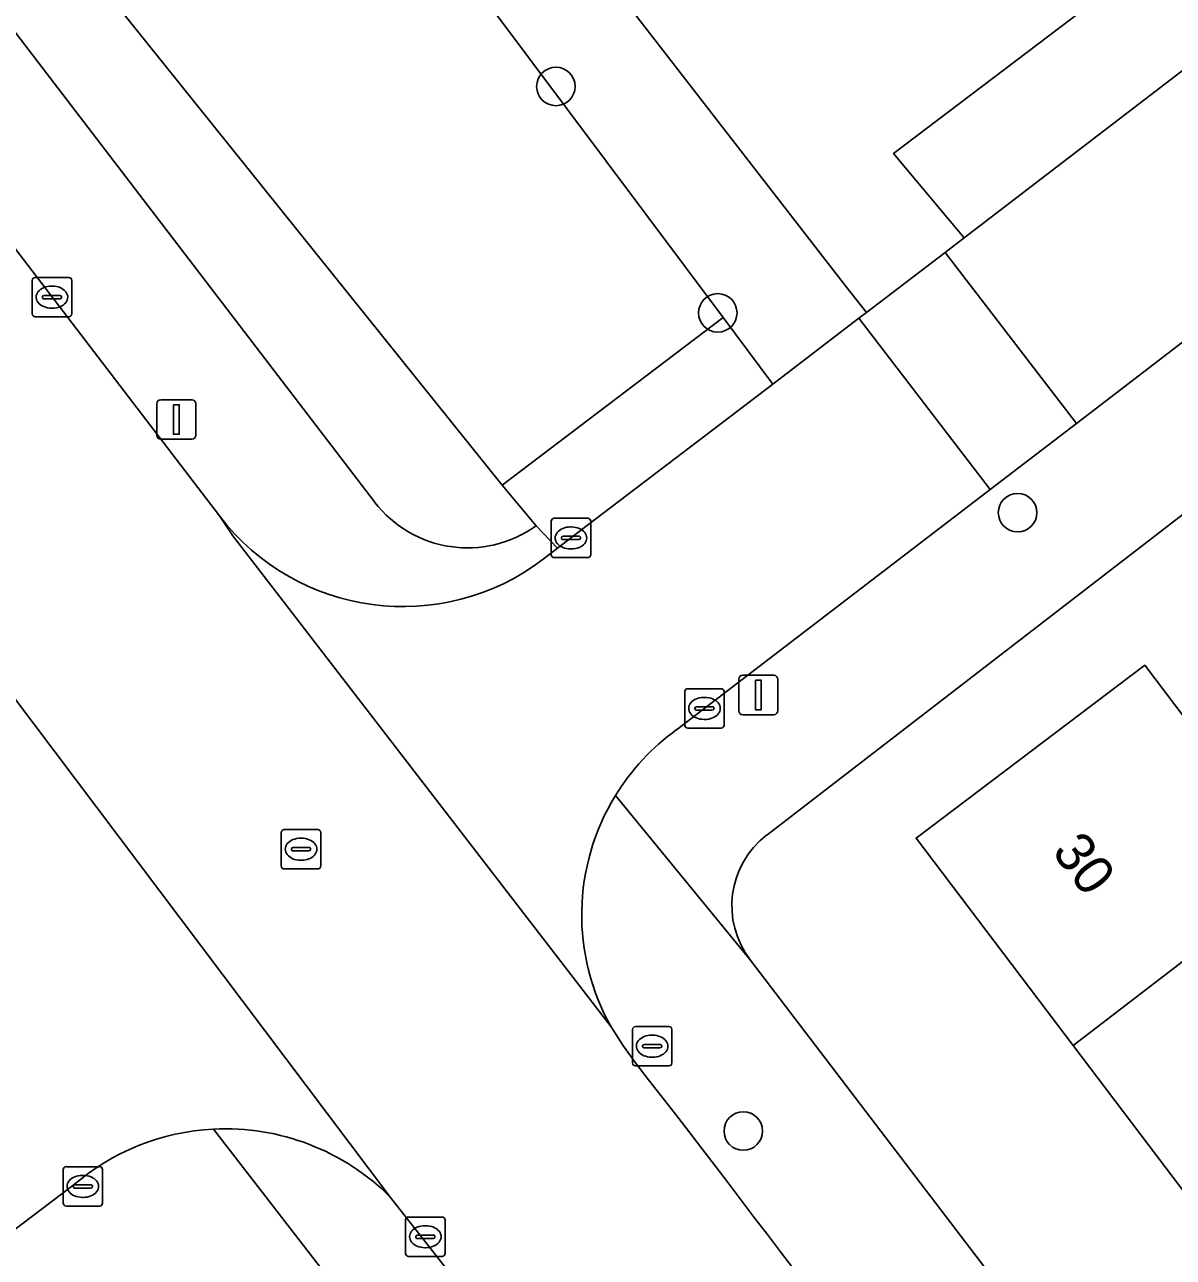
# Model space of a CAD drawing. Extents: x 159352 to 160617, y 385888 to 387323.
# Drawn here: x 159893.78 to 159922.94, y 386756.64 to 386787.94 of the extents above; entities that cross this region are included whole.
import ezdxf

# ---------------------------------------------------------------- set-up
doc = ezdxf.new("R2010")
doc.units = 0
for name, color, linetype in [('IMGEO_Boom', 7, 'Continuous'), ('IMGEO_Erf', 7, 'Continuous'), ('IMGEO_Groenvoorziening', 7, 'Continuous'), ('IMGEO_Kolk', 7, 'Continuous'), ('IMGEO_Lichtmast', 7, 'Continuous'), ('IMGEO_Muur', 7, 'Continuous'), ('IMGEO_Pand', 7, 'Continuous'), ('IMGEO_Pand_nummerreeks', 7, 'Continuous'), ('IMGEO_Rijbaan_lokaal_open', 7, 'Continuous'), ('IMGEO_Rioolput', 7, 'Continuous'), ('IMGEO_Voetpad_open', 7, 'Continuous')]:
    doc.layers.add(name, color=color, linetype=linetype)

msp = doc.modelspace()

# ---------------------------------------------------------------- linework, layer by layer
at = {"layer": 'IMGEO_Boom'}
for centre in [(159907.266, 386786.371), (159911.375, 386780.622), (159918.984, 386775.55), (159912.022, 386759.85)]:
    msp.add_circle(centre, 0.489, dxfattribs=at)
at = {"layer": 'IMGEO_Erf'}
for points in [[(159956.821, 386737.713), (159959.799, 386740.008), (159956.159, 386744.73), (159953.185, 386742.437), (159950.937, 386745.353), (159949.129, 386747.7), (159952.103, 386749.992), (159947.787, 386755.591), (159944.632, 386753.159), (159943.067, 386755.191), (159939.127, 386760.303), (159942.282, 386762.734), (159940.107, 386765.556), (159937.002, 386763.163), (159935.428, 386765.206), (159933.407, 386767.828), (159936.511, 386770.221), (159934.451, 386772.896), (159932.053, 386771.062), (159926.623, 386778.162), (159917.349, 386771.013), (159912.618, 386767.366)], [(159924.204, 386756.994), (159920.395, 386762.022), (159916.408, 386767.286), (159922.211, 386771.674), (159924.313, 386768.903)], [(159912.2, 386764.193), (159923.02, 386750)]]:
    msp.add_lwpolyline(points, dxfattribs=at)
msp.add_arc((159913.999, 386765.57), 2.266, 127.5655, 217.425, dxfattribs=at)
at = {"layer": 'IMGEO_Groenvoorziening'}
for points in [[(159926.148, 386818.757), (159923.767, 386816.932), (159902.979, 386801.043), (159900.713, 386799.262), (159914.643, 386781.279), (159915.146, 386780.63), (159917.148, 386782.159), (159917.628, 386782.525), (159917.092, 386783.163), (159915.836, 386784.665), (159936.633, 386800.439), (159939.052, 386802.293)], [(159900.713, 386799.262), (159899.696, 386800.575), (159897.667, 386799.014), (159911.509, 386780.502), (159912.77, 386778.816), (159914.955, 386780.484), (159915.146, 386780.63), (159914.643, 386781.279)], [(159938.325, 386798.396), (159936.633, 386800.439), (159915.836, 386784.665), (159917.092, 386783.163), (159917.628, 386782.525)], [(159897.667, 386799.014), (159896.109, 386797.814), (159896.726, 386797.013), (159892.755, 386794.059), (159892.824, 386792.471), (159894.688, 386790.228), (159905.905, 386776.25), (159911.509, 386780.502)], [(159911.495, 386777.843), (159912.77, 386778.816), (159911.509, 386780.502), (159905.905, 386776.25), (159906.764, 386775.218), (159907.307, 386774.646), (159908.071, 386775.229)]]:
    msp.add_lwpolyline(points, close=True, dxfattribs=at)
for points in [[(159906.764, 386775.218), (159905.905, 386776.25), (159894.688, 386790.228), (159892.824, 386792.471), (159892.755, 386794.059), (159896.726, 386797.013)], [(159891.323, 386790.641), (159902.664, 386775.821)]]:
    msp.add_lwpolyline(points, dxfattribs=at)
msp.add_arc((159905.024, 386777.63), 2.974, 217.4732, 305.7935, dxfattribs=at)
at = {"layer": 'IMGEO_Kolk'}
for p, q in [((159894.051, 386781.522), (159894.903, 386781.522)), ((159893.976, 386780.596), (159893.976, 386781.448)), ((159894.464, 386781.302), (159894.489, 386781.302)), ((159894.977, 386781.448), (159894.977, 386780.596)), ((159894.235, 386781.016), (159894.235, 386781.028)), ((159894.673, 386780.979), (159894.275, 386780.979)), ((159894.278, 386781.065), (159894.676, 386781.065)), ((159894.719, 386781.028), (159894.719, 386781.016)), ((159894.487, 386780.742), (159894.462, 386780.742)), ((159894.903, 386780.522), (159894.051, 386780.522)), ((159907.148, 386774.482), (159907.148, 386775.334)), ((159907.223, 386775.408), (159908.075, 386775.408)), ((159908.149, 386775.334), (159908.149, 386774.482)), ((159907.407, 386774.902), (159907.407, 386774.914)), ((159907.45, 386774.951), (159907.848, 386774.951)), ((159907.636, 386775.188), (159907.661, 386775.188)), ((159907.891, 386774.914), (159907.891, 386774.902)), ((159907.845, 386774.865), (159907.447, 386774.865)), ((159907.659, 386774.628), (159907.634, 386774.628)), ((159908.075, 386774.408), (159907.223, 386774.408)), ((159910.536, 386770.154), (159910.536, 386771.006)), ((159910.611, 386771.08), (159911.463, 386771.08)), ((159911.024, 386770.86), (159911.049, 386770.86)), ((159911.537, 386771.006), (159911.537, 386770.154)), ((159910.795, 386770.574), (159910.795, 386770.586)), ((159911.233, 386770.537), (159910.835, 386770.537)), ((159910.838, 386770.623), (159911.236, 386770.623)), ((159911.279, 386770.586), (159911.279, 386770.574)), ((159911.047, 386770.3), (159911.022, 386770.3)), ((159911.463, 386770.08), (159910.611, 386770.08)), ((159909.209, 386761.578), (159909.209, 386762.43)), ((159909.284, 386762.504), (159910.136, 386762.504)), ((159910.21, 386762.43), (159910.21, 386761.578)), ((159909.697, 386762.284), (159909.722, 386762.284)), ((159909.468, 386761.998), (159909.468, 386762.01)), ((159909.906, 386761.961), (159909.508, 386761.961)), ((159909.511, 386762.047), (159909.909, 386762.047)), ((159909.952, 386762.01), (159909.952, 386761.998)), ((159910.136, 386761.504), (159909.284, 386761.504)), ((159909.72, 386761.724), (159909.695, 386761.724)), ((159894.759, 386758.019), (159894.759, 386758.871)), ((159894.834, 386758.945), (159895.686, 386758.945)), ((159895.247, 386758.725), (159895.272, 386758.725)), ((159895.76, 386758.871), (159895.76, 386758.019)), ((159895.018, 386758.439), (159895.018, 386758.451)), ((159895.456, 386758.402), (159895.058, 386758.402)), ((159895.061, 386758.488), (159895.459, 386758.488)), ((159895.502, 386758.451), (159895.502, 386758.439)), ((159895.27, 386758.165), (159895.245, 386758.165)), ((159895.686, 386757.945), (159894.834, 386757.945)), ((159903.452, 386756.741), (159903.452, 386757.593)), ((159903.527, 386757.667), (159904.379, 386757.667)), ((159903.94, 386757.447), (159903.965, 386757.447)), ((159904.453, 386757.593), (159904.453, 386756.741)), ((159903.711, 386757.161), (159903.711, 386757.173)), ((159904.149, 386757.124), (159903.751, 386757.124)), ((159903.754, 386757.21), (159904.152, 386757.21)), ((159904.195, 386757.173), (159904.195, 386757.161)), ((159903.963, 386756.887), (159903.938, 386756.887)), ((159904.379, 386756.667), (159903.527, 386756.667))]:
    msp.add_line(p, q, dxfattribs=at)
for points in [[(159894.051, 386781.522), (159894.903, 386781.522)], [(159893.976, 386780.596), (159893.976, 386781.448)], [(159894.977, 386781.448), (159894.977, 386780.596)], [(159894.903, 386780.522), (159894.051, 386780.522)], [(159907.148, 386774.482), (159907.148, 386775.334)], [(159907.223, 386775.408), (159908.075, 386775.408)], [(159908.149, 386775.334), (159908.149, 386774.482)], [(159908.075, 386774.408), (159907.223, 386774.408)], [(159910.536, 386770.154), (159910.536, 386771.006)], [(159910.611, 386771.08), (159911.463, 386771.08)], [(159911.537, 386771.006), (159911.537, 386770.154)], [(159911.463, 386770.08), (159910.611, 386770.08)], [(159909.209, 386761.578), (159909.209, 386762.43)], [(159909.284, 386762.504), (159910.136, 386762.504)], [(159910.21, 386762.43), (159910.21, 386761.578)], [(159910.136, 386761.504), (159909.284, 386761.504)], [(159894.759, 386758.019), (159894.759, 386758.871)], [(159894.834, 386758.945), (159895.686, 386758.945)], [(159895.76, 386758.871), (159895.76, 386758.019)], [(159895.686, 386757.945), (159894.834, 386757.945)], [(159903.452, 386756.741), (159903.452, 386757.593)], [(159903.527, 386757.667), (159904.379, 386757.667)], [(159904.453, 386757.593), (159904.453, 386756.741)], [(159904.379, 386756.667), (159903.527, 386756.667)]]:
    msp.add_lwpolyline(points, dxfattribs=at)
for centre, radius, start, end in [((159894.053, 386781.446), 0.0765, 91.552, 178.448), ((159894.053, 386781.446), 0.0765, 91.552, 178.448), ((159894.901, 386781.446), 0.0765, 1.552, 88.448), ((159894.901, 386781.446), 0.0765, 1.552, 88.448), ((159894.275, 386781.025), 0.0403, 85.8775, 175.7526), ((159894.272, 386781.015), 0.0366, 178.938, 274.7102), ((159894.676, 386781.022), 0.043, 264.8664, 352.4533), ((159894.68, 386781.027), 0.0386, 1.7309, 96.639), ((159894.053, 386780.598), 0.0765, 181.552, 268.448), ((159894.053, 386780.598), 0.0765, 181.552, 268.448), ((159894.901, 386780.598), 0.0765, 271.552, 358.448), ((159894.901, 386780.598), 0.0765, 271.552, 358.448), ((159907.225, 386775.332), 0.0765, 91.552, 178.448), ((159907.225, 386775.332), 0.0765, 91.552, 178.448), ((159908.073, 386775.332), 0.0765, 1.552, 88.448), ((159908.073, 386775.332), 0.0765, 1.552, 88.448), ((159907.447, 386774.911), 0.0403, 85.8775, 175.7526), ((159907.852, 386774.913), 0.0386, 1.7309, 96.639), ((159907.444, 386774.901), 0.0366, 178.938, 274.7102), ((159907.848, 386774.908), 0.043, 264.8664, 352.4533), ((159907.225, 386774.484), 0.0765, 181.552, 268.448), ((159907.225, 386774.484), 0.0765, 181.552, 268.448), ((159908.073, 386774.484), 0.0765, 271.552, 358.448), ((159908.073, 386774.484), 0.0765, 271.552, 358.448), ((159910.613, 386771.004), 0.0765, 91.552, 178.448), ((159910.613, 386771.004), 0.0765, 91.552, 178.448), ((159911.461, 386771.004), 0.0765, 1.552, 88.448), ((159911.461, 386771.004), 0.0765, 1.552, 88.448), ((159910.835, 386770.583), 0.0403, 85.8775, 175.7526), ((159910.832, 386770.573), 0.0366, 178.938, 274.7102), ((159911.236, 386770.58), 0.043, 264.8664, 352.4533), ((159911.24, 386770.585), 0.0386, 1.7309, 96.639), ((159910.613, 386770.156), 0.0765, 181.552, 268.448), ((159910.613, 386770.156), 0.0765, 181.552, 268.448), ((159911.461, 386770.156), 0.0765, 271.552, 358.448), ((159911.461, 386770.156), 0.0765, 271.552, 358.448), ((159909.286, 386762.428), 0.0765, 91.552, 178.448), ((159909.286, 386762.428), 0.0765, 91.552, 178.448), ((159910.134, 386762.428), 0.0765, 1.552, 88.448), ((159910.134, 386762.428), 0.0765, 1.552, 88.448), ((159909.508, 386762.007), 0.0403, 85.8775, 175.7526), ((159909.505, 386761.997), 0.0366, 178.938, 274.7102), ((159909.909, 386762.004), 0.043, 264.8664, 352.4533), ((159909.913, 386762.009), 0.0386, 1.7309, 96.639), ((159909.286, 386761.58), 0.0765, 181.552, 268.448), ((159909.286, 386761.58), 0.0765, 181.552, 268.448), ((159910.134, 386761.58), 0.0765, 271.552, 358.448), ((159910.134, 386761.58), 0.0765, 271.552, 358.448), ((159894.836, 386758.869), 0.0765, 91.552, 178.448), ((159894.836, 386758.869), 0.0765, 91.552, 178.448), ((159895.684, 386758.869), 0.0765, 1.552, 88.448), ((159895.684, 386758.869), 0.0765, 1.552, 88.448), ((159895.058, 386758.448), 0.0403, 85.8775, 175.7526), ((159895.055, 386758.438), 0.0366, 178.938, 274.7102), ((159895.459, 386758.445), 0.043, 264.8664, 352.4533), ((159895.463, 386758.45), 0.0386, 1.7309, 96.639), ((159894.836, 386758.021), 0.0765, 181.552, 268.448), ((159894.836, 386758.021), 0.0765, 181.552, 268.448), ((159895.684, 386758.021), 0.0765, 271.552, 358.448), ((159895.684, 386758.021), 0.0765, 271.552, 358.448), ((159903.529, 386757.591), 0.0765, 91.552, 178.448), ((159903.529, 386757.591), 0.0765, 91.552, 178.448), ((159904.377, 386757.591), 0.0765, 1.552, 88.448), ((159904.377, 386757.591), 0.0765, 1.552, 88.448), ((159903.751, 386757.17), 0.0403, 85.8775, 175.7526), ((159903.748, 386757.16), 0.0366, 178.938, 274.7102), ((159904.152, 386757.167), 0.043, 264.8664, 352.4533), ((159904.156, 386757.172), 0.0386, 1.7309, 96.639), ((159903.529, 386756.743), 0.0765, 181.552, 268.448), ((159903.529, 386756.743), 0.0765, 181.552, 268.448), ((159904.377, 386756.743), 0.0765, 271.552, 358.448), ((159904.377, 386756.743), 0.0765, 271.552, 358.448)]:
    msp.add_arc(centre, radius, start, end, dxfattribs=at)
for centre, major_axis, ratio, start_param, end_param in [((159894.463, 386781.022), (-0.387, 0.002), 0.722429, 4.712389, 7.853982), ((159894.488, 386781.022), (-0.39, 0.002), 0.717154, 1.570796, 4.712389), ((159907.635, 386774.908), (-0.387, 0.002), 0.722429, 4.712389, 7.853982), ((159907.66, 386774.908), (-0.39, 0.002), 0.717154, 1.570796, 4.712389), ((159911.023, 386770.58), (-0.387, 0.002), 0.722429, 4.712389, 7.853982), ((159911.048, 386770.58), (-0.39, 0.002), 0.717154, 1.570796, 4.712389), ((159909.696, 386762.004), (-0.387, 0.002), 0.722429, 4.712389, 7.853982), ((159909.721, 386762.004), (-0.39, 0.002), 0.717154, 1.570796, 4.712389), ((159895.246, 386758.445), (-0.387, 0.002), 0.722429, 4.712389, 7.853982), ((159895.271, 386758.445), (-0.39, 0.002), 0.717154, 1.570796, 4.712389), ((159903.939, 386757.167), (-0.387, 0.002), 0.722429, 4.712389, 7.853982), ((159903.964, 386757.167), (-0.39, 0.002), 0.717154, 1.570796, 4.712389)]:
    msp.add_ellipse(centre, major_axis=major_axis, ratio=ratio, start_param=start_param, end_param=end_param, dxfattribs=at)
at = {"layer": 'IMGEO_Lichtmast'}
for p, q in [((159897.237, 386778.415), (159898.027, 386778.415)), ((159898.027, 386778.415), (159897.237, 386778.415)), ((159897.137, 386777.515), (159897.137, 386778.315)), ((159897.137, 386778.315), (159897.137, 386777.515)), ((159898.127, 386778.315), (159898.127, 386777.515)), ((159898.127, 386777.515), (159898.127, 386778.315)), ((159898.027, 386777.415), (159897.237, 386777.415)), ((159897.237, 386777.415), (159898.027, 386777.415)), ((159911.908, 386770.52), (159911.908, 386771.32)), ((159911.908, 386771.32), (159911.908, 386770.52)), ((159912.008, 386771.42), (159912.798, 386771.42)), ((159912.798, 386771.42), (159912.008, 386771.42)), ((159912.898, 386771.32), (159912.898, 386770.52)), ((159912.898, 386770.52), (159912.898, 386771.32)), ((159912.798, 386770.42), (159912.008, 386770.42)), ((159912.008, 386770.42), (159912.798, 386770.42))]:
    msp.add_line(p, q, dxfattribs=at)
for points in [[(159897.557, 386778.29), (159897.707, 386778.29), (159897.707, 386777.54), (159897.557, 386777.54), (159897.557, 386778.29)], [(159912.328, 386771.295), (159912.478, 386771.295), (159912.478, 386770.545), (159912.328, 386770.545), (159912.328, 386771.295)]]:
    msp.add_lwpolyline(points, dxfattribs=at)
for centre, start, end in [((159897.237, 386778.315), 90, 180), ((159897.237, 386778.315), 90, 180), ((159898.027, 386778.315), 0, 90), ((159898.027, 386778.315), 360, 90), ((159897.237, 386777.515), 180, 270), ((159897.237, 386777.515), 180, 270), ((159898.027, 386777.515), 270, 0), ((159898.027, 386777.515), 270, 0), ((159912.008, 386771.32), 90, 180), ((159912.008, 386771.32), 90, 180), ((159912.798, 386771.32), 0, 90), ((159912.798, 386771.32), 360, 90), ((159912.008, 386770.52), 180, 270), ((159912.008, 386770.52), 180, 270), ((159912.798, 386770.52), 270, 0), ((159912.798, 386770.52), 270, 0)]:
    msp.add_arc(centre, 0.1, start, end, dxfattribs=at)
at = {"layer": 'IMGEO_Muur'}
msp.add_lwpolyline([(159917.349, 386771.013), (159926.623, 386778.162)], dxfattribs=at)
at = {"layer": 'IMGEO_Pand'}
for points in [[(159922.211, 386771.674), (159916.408, 386767.286), (159920.395, 386762.022), (159927.927, 386767.8), (159926.056, 386770.24), (159924.313, 386768.903)], [(159927.927, 386767.8), (159920.395, 386762.022), (159924.204, 386756.994), (159931.766, 386762.795)]]:
    msp.add_lwpolyline(points, close=True, dxfattribs=at)
at = {"layer": 'IMGEO_Rijbaan_lokaal_open'}
for points in [[(159955.382, 386804.642), (159963.709, 386811.027), (159960.425, 386815.31), (159954.009, 386810.376), (159949.348, 386806.828), (159947.978, 386805.78), (159940.662, 386800.19), (159938.325, 386798.396), (159917.628, 386782.525), (159917.148, 386782.159), (159920.476, 386777.815), (159924.518, 386780.912), (159926.911, 386782.755), (159928.152, 386783.711), (159930.563, 386785.567), (159940.557, 386793.263), (159940.555, 386793.31), (159955.305, 386804.694)], [(159918.286, 386776.136), (159920.476, 386777.815), (159917.148, 386782.159), (159915.146, 386780.63), (159914.955, 386780.484)]]:
    msp.add_lwpolyline(points, close=True, dxfattribs=at)
for points in [[(159863.962, 386809.288), (159892.377, 386772.307), (159892.409, 386772.31), (159903.072, 386758.161), (159909.472, 386750)], [(159915.129, 386753.951), (159912.963, 386756.782), (159912.633, 386757.219), (159912.302, 386757.657), (159911.971, 386758.095), (159911.639, 386758.532), (159911.306, 386758.969), (159910.972, 386759.405), (159910.636, 386759.841), (159910.299, 386760.277), (159909.835, 386760.872), (159909.619, 386761.146), (159909.283, 386761.583), (159908.962, 386762.03), (159908.667, 386762.493), (159899.07, 386774.958), (159898.725, 386775.468), (159889.895, 386787.011), (159889.839, 386787.01), (159880.143, 386799.688)], [(159918.286, 386776.136), (159914.955, 386780.484), (159912.77, 386778.816), (159911.495, 386777.843), (159908.071, 386775.229), (159907.307, 386774.646), (159906.945, 386774.369)], [(159910.331, 386770.04), (159918.286, 386776.136)], [(159898.725, 386775.468), (159899.07, 386774.958), (159908.667, 386762.493)], [(159903.072, 386758.161), (159892.409, 386772.31), (159892.377, 386772.307)], [(159891.361, 386755.71), (159895.007, 386758.463)]]:
    msp.add_lwpolyline(points, dxfattribs=at)
for centre, radius, start, end in [((159903.385, 386779.032), 5.867, 217.4082, 307.3614), ((159913.734, 386765.323), 5.817, 125.8061, 148.4519), ((159913.722, 386765.336), 5.8, 148.5014, 209.3526), ((159898.879, 386753.998), 5.91, 92.9442, 130.9297), ((159898.876, 386753.994), 5.914, 44.8021, 92.9147)]:
    msp.add_arc(centre, radius, start, end, dxfattribs=at)
at = {"layer": 'IMGEO_Rioolput'}
for p, q in [((159900.297, 386766.579), (159900.297, 386767.431)), ((159900.372, 386767.505), (159901.224, 386767.505)), ((159901.298, 386767.431), (159901.298, 386766.579)), ((159900.785, 386767.285), (159900.81, 386767.285)), ((159900.556, 386766.999), (159900.556, 386767.011)), ((159900.994, 386766.962), (159900.596, 386766.962)), ((159900.599, 386767.048), (159900.997, 386767.048)), ((159901.04, 386767.011), (159901.04, 386766.999)), ((159901.224, 386766.505), (159900.372, 386766.505)), ((159900.808, 386766.725), (159900.783, 386766.725))]:
    msp.add_line(p, q, dxfattribs=at)
for points in [[(159900.297, 386766.579), (159900.297, 386767.431)], [(159900.372, 386767.505), (159901.224, 386767.505)], [(159901.298, 386767.431), (159901.298, 386766.579)], [(159901.224, 386766.505), (159900.372, 386766.505)]]:
    msp.add_lwpolyline(points, dxfattribs=at)
for centre, radius, start, end in [((159900.374, 386767.429), 0.0765, 91.552, 178.448), ((159900.374, 386767.429), 0.0765, 91.552, 178.448), ((159901.222, 386767.429), 0.0765, 1.552, 88.448), ((159901.222, 386767.429), 0.0765, 1.552, 88.448), ((159900.596, 386767.008), 0.0403, 85.8775, 175.7526), ((159900.593, 386766.998), 0.0366, 178.938, 274.7102), ((159900.997, 386767.005), 0.043, 264.8664, 352.4533), ((159901.001, 386767.01), 0.0386, 1.7309, 96.639), ((159900.374, 386766.581), 0.0765, 181.552, 268.448), ((159900.374, 386766.581), 0.0765, 181.552, 268.448), ((159901.222, 386766.581), 0.0765, 271.552, 358.448), ((159901.222, 386766.581), 0.0765, 271.552, 358.448)]:
    msp.add_arc(centre, radius, start, end, dxfattribs=at)
for centre, major_axis, ratio, start_param, end_param in [((159900.784, 386767.005), (-0.387, 0.002), 0.722429, 4.712389, 7.853982), ((159900.809, 386767.005), (-0.39, 0.002), 0.717154, 1.570796, 4.712389)]:
    msp.add_ellipse(centre, major_axis=major_axis, ratio=ratio, start_param=start_param, end_param=end_param, dxfattribs=at)
at = {"layer": 'IMGEO_Voetpad_open'}
for points in [[(159902.664, 386775.821), (159891.323, 386790.641)], [(159889.895, 386787.011), (159898.725, 386775.468)], [(159912.618, 386767.366), (159917.349, 386771.013), (159926.623, 386778.162), (159924.518, 386780.912), (159920.476, 386777.815), (159918.286, 386776.136), (159910.331, 386770.04)], [(159906.945, 386774.369), (159907.307, 386774.646), (159906.764, 386775.218)], [(159908.777, 386768.366), (159912.2, 386764.193)], [(159923.02, 386750), (159912.2, 386764.193), (159908.777, 386768.366)], [(159908.667, 386762.493), (159908.962, 386762.03), (159909.283, 386761.583), (159909.619, 386761.146), (159909.835, 386760.872), (159910.299, 386760.277), (159910.636, 386759.841), (159910.972, 386759.405), (159911.306, 386758.969), (159911.639, 386758.532), (159911.971, 386758.095), (159912.302, 386757.657), (159912.633, 386757.219), (159912.963, 386756.782), (159915.129, 386753.951), (159916.743, 386751.841), (159951.177, 386706.84), (159952.787, 386704.736), (159953.2, 386704.195), (159969.294, 386683.441), (159969.976, 386682.681), (159970.662, 386682.103)], [(159898.575, 386759.9), (159901.989, 386755.486), (159901.999, 386755.441), (159906.198, 386750), (159912.628, 386741.669), (159914.656, 386743.266), (159911.29, 386747.639), (159909.667, 386749.746), (159909.472, 386750), (159903.072, 386758.161)], [(159901.999, 386755.441), (159901.989, 386755.486), (159898.575, 386759.9)], [(159895.007, 386758.463), (159891.361, 386755.71), (159871.869, 386740.713), (159865.084, 386735.29), (159865.044, 386735.258), (159863.821, 386734.324)]]:
    msp.add_lwpolyline(points, dxfattribs=at)
for centre, radius, start, end in [((159905.024, 386777.63), 2.974, 217.4732, 305.7935), ((159903.385, 386779.032), 5.867, 217.4082, 307.3614), ((159913.734, 386765.323), 5.817, 125.8061, 148.4519), ((159913.722, 386765.336), 5.8, 148.5014, 209.3526), ((159913.999, 386765.57), 2.266, 127.5655, 217.425), ((159898.879, 386753.998), 5.91, 92.9442, 130.9297), ((159898.876, 386753.994), 5.914, 44.8021, 92.9147)]:
    msp.add_arc(centre, radius, start, end, dxfattribs=at)

# ---------------------------------------------------------------- texts
at = {"layer": 'IMGEO_Pand_nummerreeks'}
msp.add_text('30', height=1, rotation=307.143, dxfattribs=at).set_placement((159919.833, 386766.938))

doc.saveas('drawing.dxf')
